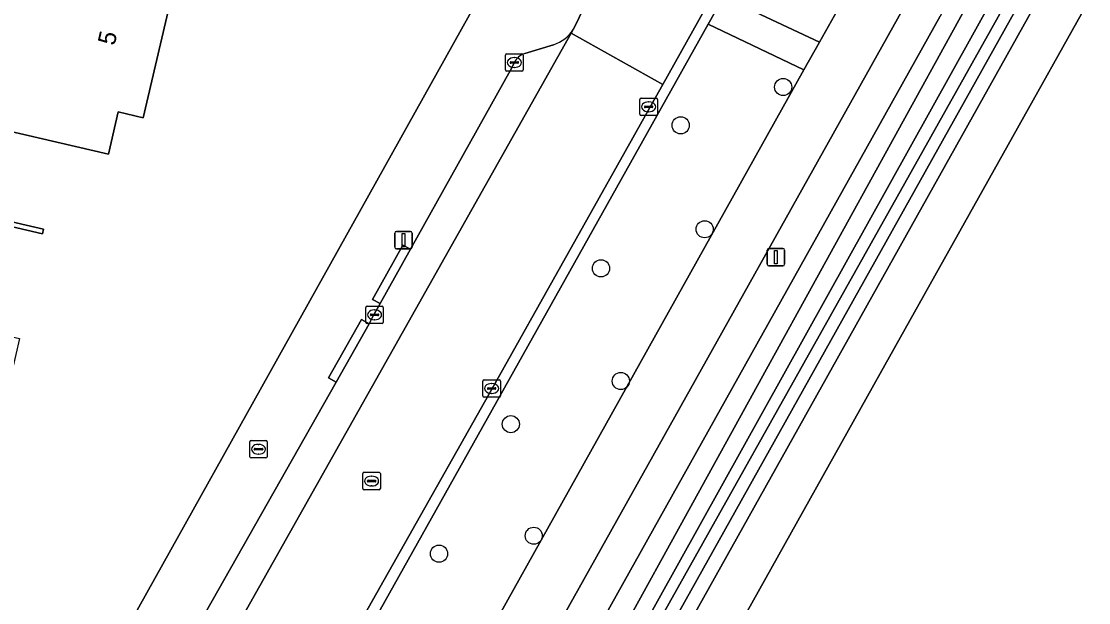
# Model space of a CAD drawing. Extents: x 162184 to 163154, y 385507 to 386516.
# Drawn here: x 162633.8 to 162694.8, y 385702.2 to 385735.4 of the extents above; entities that cross this region are included whole.
import ezdxf

# ---------------------------------------------------------------- set-up
doc = ezdxf.new("R2010")
doc.units = 0
for name, color, linetype in [('IMGEO_Berm_groen', 7, 'Continuous'), ('IMGEO_Boom', 7, 'Continuous'), ('IMGEO_Brandkraan', 7, 'Continuous'), ('IMGEO_Erf', 7, 'Continuous'), ('IMGEO_Fietspad_gesloten', 7, 'Continuous'), ('IMGEO_Groenvoorziening', 7, 'Continuous'), ('IMGEO_Kolk', 7, 'Continuous'), ('IMGEO_Lichtmast', 7, 'Continuous'), ('IMGEO_Loofbos', 7, 'Continuous'), ('IMGEO_Muur', 7, 'Continuous'), ('IMGEO_Oever', 7, 'Continuous'), ('IMGEO_Pand', 7, 'Continuous'), ('IMGEO_Pand_nummerreeks', 7, 'Continuous'), ('IMGEO_Parkeervlak_gesloten', 7, 'Continuous'), ('IMGEO_Rijbaan_lokaal_gesloten', 7, 'Continuous'), ('IMGEO_Rijbaan_lokaal_open', 7, 'Continuous'), ('IMGEO_Rioolput', 7, 'Continuous'), ('IMGEO_Voetpad_open', 7, 'Continuous'), ('IMGEO_Waterloop', 7, 'Continuous')]:
    doc.layers.add(name, color=color, linetype=linetype)

msp = doc.modelspace()

# ---------------------------------------------------------------- linework, layer by layer
at = {"layer": 'IMGEO_Berm_groen'}
for points in [[(162678.51, 385732.604), (162673.044, 385735.214), (162641.196, 385678.298), (162640.718, 385677.421)], [(162641.262, 385676.055), (162646.255, 385674.823), (162646.518, 385675.298), (162678.51, 385732.604)]]:
    msp.add_lwpolyline(points, dxfattribs=at)
at = {"layer": 'IMGEO_Boom'}
for centre in [(162677.324, 385731.617), (162671.479, 385729.433), (162672.848, 385723.494), (162666.928, 385721.26), (162668.058, 385714.825), (162661.783, 385712.36), (162663.09, 385705.989), (162657.685, 385704.963)]:
    msp.add_circle(centre, 0.489, dxfattribs=at)
at = {"layer": 'IMGEO_Brandkraan'}
for p, q in [((162646.883, 385710.504), (162646.883, 385711.356)), ((162646.958, 385711.43), (162647.81, 385711.43)), ((162647.142, 385710.924), (162647.142, 385710.936)), ((162647.58, 385710.887), (162647.182, 385710.887)), ((162647.185, 385710.973), (162647.583, 385710.973)), ((162647.371, 385711.21), (162647.396, 385711.21)), ((162647.626, 385710.936), (162647.626, 385710.924)), ((162647.884, 385711.356), (162647.884, 385710.504)), ((162647.81, 385710.43), (162646.958, 385710.43)), ((162647.394, 385710.65), (162647.369, 385710.65))]:
    msp.add_line(p, q, dxfattribs=at)
for points in [[(162646.883, 385710.504), (162646.883, 385711.356)], [(162646.958, 385711.43), (162647.81, 385711.43)], [(162647.884, 385711.356), (162647.884, 385710.504)], [(162647.81, 385710.43), (162646.958, 385710.43)]]:
    msp.add_lwpolyline(points, dxfattribs=at)
for centre, radius, start, end in [((162646.96, 385711.354), 0.0765, 91.55205, 178.44795), ((162646.96, 385711.354), 0.0765, 91.55205, 178.44795), ((162647.182, 385710.933), 0.0403, 85.87752, 175.75265), ((162647.179, 385710.923), 0.0366, 178.93798, 274.71019), ((162647.583, 385710.93), 0.043, 264.86636, 352.45326), ((162647.587, 385710.935), 0.0386, 1.73085, 96.63898), ((162647.808, 385711.354), 0.0765, 1.55205, 88.44795), ((162647.808, 385711.354), 0.0765, 1.55205, 88.44795), ((162646.96, 385710.506), 0.0765, 181.55205, 268.44795), ((162646.96, 385710.506), 0.0765, 181.55205, 268.44795), ((162647.808, 385710.506), 0.0765, 271.55205, 358.44795), ((162647.808, 385710.506), 0.0765, 271.55205, 358.44795)]:
    msp.add_arc(centre, radius, start, end, dxfattribs=at)
for centre, major_axis, ratio, start_param, end_param in [((162647.37, 385710.93), (-0.387, 0.002), 0.722429, 4.712389, 7.853982), ((162647.395, 385710.93), (-0.39, 0.002), 0.717154, 1.570796, 4.712389)]:
    msp.add_ellipse(centre, major_axis=major_axis, ratio=ratio, start_param=start_param, end_param=end_param, dxfattribs=at)
at = {"layer": 'IMGEO_Erf'}
for points in [[(162629.644, 385740.745), (162632.266, 385740.137), (162632.374, 385740.602), (162633.146, 385740.423), (162632.765, 385738.781), (162638.563, 385737.436), (162638.767, 385738.317), (162642.56, 385737.437), (162640.803, 385729.86), (162639.369, 385730.193), (162638.812, 385727.79), (162627.26, 385730.469)], [(162621.173, 385726.735), (162627.116, 385725.352), (162630.245, 385724.624), (162635.114, 385723.491), (162635.056, 385723.242), (162627.058, 385725.103), (162626.193, 385721.389), (162628.81, 385720.78), (162628.284, 385718.517), (162633.746, 385717.246), (162632.045, 385709.938), (162627.176, 385711.071), (162620.985, 385712.511), (162622.637, 385719.608), (162619.675, 385720.298)]]:
    msp.add_lwpolyline(points, close=True, dxfattribs=at)
msp.add_lwpolyline([(162478.146, 385714.062), (162478.381, 385713.959), (162478.624, 385713.877), (162478.764, 385713.841), (162500, 385708.882), (162617.624, 385681.414), (162624.775, 385679.694), (162625.131, 385679.628), (162625.491, 385679.594), (162625.852, 385679.592), (162626.213, 385679.622), (162626.569, 385679.685), (162626.918, 385679.779), (162627.258, 385679.904), (162627.585, 385680.059), (162627.897, 385680.242), (162628.191, 385680.452), (162628.465, 385680.688), (162628.717, 385680.948), (162628.945, 385681.229), (162629.147, 385681.529), (162629.224, 385681.661), (162660.237, 385737.235)], dxfattribs=at)
at = {"layer": 'IMGEO_Fietspad_gesloten'}
msp.add_lwpolyline([(162680.589, 385736.312), (162679.398, 385734.188), (162678.51, 385732.604), (162646.518, 385675.298), (162646.255, 385674.823), (162645.521, 385673.507), (162642.275, 385667.69), (162642.168, 385667.497), (162642.015, 385667.223), (162638.392, 385660.731), (162633.076, 385651.203), (162611.215, 385613.842), (162610.414, 385612.3), (162610.265, 385612.085), (162613.49, 385611.502), (162632.589, 385644.09), (162641.636, 385659.876), (162652.076, 385678.685), (162684.477, 385736.647)], dxfattribs=at)
at = {"layer": 'IMGEO_Groenvoorziening'}
for points in [[(162741.699, 385832.087), (162743.429, 385835.083), (162742.045, 385835.213), (162735.257, 385823.067), (162734.924, 385822.471), (162727.752, 385809.638), (162727.001, 385808.212), (162694.333, 385750), (162686.289, 385735.666), (162653.901, 385677.7), (162650.218, 385671.055), (162651.637, 385670.657), (162652.47, 385672.07), (162695.356, 385750)], [(162750.356, 385834.429), (162743.429, 385835.083), (162741.699, 385832.087), (162695.356, 385750), (162652.47, 385672.07), (162651.637, 385670.657), (162657.095, 385669.128), (162682.868, 385715.254), (162702.282, 385750)]]:
    msp.add_lwpolyline(points, close=True, dxfattribs=at)
for points in [[(162653.392, 385672.115), (162696.56, 385749.746), (162718.362, 385789.284), (162742.165, 385831.825), (162742.338, 385832.133)], [(162744.496, 385832.294), (162744.626, 385831.766), (162744.683, 385831.155), (162655.535, 385671.607)], [(162680.026, 385738.983), (162676.209, 385740.83), (162673.913, 385736.778), (162679.398, 385734.188), (162680.589, 385736.312), (162680.65, 385736.425), (162680.833, 385736.751)]]:
    msp.add_lwpolyline(points, dxfattribs=at)
at = {"layer": 'IMGEO_Kolk'}
for p, q in [((162661.483, 385732.592), (162661.483, 385733.444)), ((162661.558, 385733.518), (162662.41, 385733.518)), ((162662.484, 385733.444), (162662.484, 385732.592)), ((162661.742, 385733.012), (162661.742, 385733.024)), ((162662.18, 385732.975), (162661.782, 385732.975)), ((162661.785, 385733.061), (162662.183, 385733.061)), ((162661.971, 385733.298), (162661.996, 385733.298)), ((162662.226, 385733.024), (162662.226, 385733.012)), ((162662.41, 385732.518), (162661.558, 385732.518)), ((162661.994, 385732.738), (162661.969, 385732.738)), ((162669.225, 385730.989), (162670.077, 385730.989)), ((162669.15, 385730.063), (162669.15, 385730.915)), ((162669.409, 385730.483), (162669.409, 385730.495)), ((162669.847, 385730.446), (162669.449, 385730.446)), ((162669.452, 385730.532), (162669.85, 385730.532)), ((162669.638, 385730.769), (162669.663, 385730.769)), ((162669.893, 385730.495), (162669.893, 385730.483)), ((162670.151, 385730.915), (162670.151, 385730.063)), ((162670.077, 385729.989), (162669.225, 385729.989)), ((162669.661, 385730.209), (162669.636, 385730.209)), ((162653.505, 385718.178), (162653.505, 385719.03)), ((162653.58, 385719.104), (162654.432, 385719.104)), ((162653.993, 385718.884), (162654.018, 385718.884)), ((162654.506, 385719.03), (162654.506, 385718.178)), ((162653.764, 385718.598), (162653.764, 385718.61)), ((162654.202, 385718.561), (162653.804, 385718.561)), ((162653.807, 385718.647), (162654.205, 385718.647)), ((162654.016, 385718.324), (162653.991, 385718.324)), ((162654.248, 385718.61), (162654.248, 385718.598)), ((162654.432, 385718.104), (162653.58, 385718.104)), ((162660.189, 385713.975), (162660.189, 385714.827)), ((162660.264, 385714.901), (162661.116, 385714.901)), ((162660.677, 385714.681), (162660.702, 385714.681)), ((162661.19, 385714.827), (162661.19, 385713.975)), ((162661.116, 385713.901), (162660.264, 385713.901)), ((162660.448, 385714.395), (162660.448, 385714.407)), ((162660.886, 385714.358), (162660.488, 385714.358)), ((162660.491, 385714.444), (162660.889, 385714.444)), ((162660.7, 385714.121), (162660.675, 385714.121)), ((162660.932, 385714.407), (162660.932, 385714.395))]:
    msp.add_line(p, q, dxfattribs=at)
for points in [[(162661.483, 385732.592), (162661.483, 385733.444)], [(162661.558, 385733.518), (162662.41, 385733.518)], [(162662.484, 385733.444), (162662.484, 385732.592)], [(162662.41, 385732.518), (162661.558, 385732.518)], [(162669.225, 385730.989), (162670.077, 385730.989)], [(162669.15, 385730.063), (162669.15, 385730.915)], [(162670.151, 385730.915), (162670.151, 385730.063)], [(162670.077, 385729.989), (162669.225, 385729.989)], [(162653.505, 385718.178), (162653.505, 385719.03)], [(162653.58, 385719.104), (162654.432, 385719.104)], [(162654.506, 385719.03), (162654.506, 385718.178)], [(162654.432, 385718.104), (162653.58, 385718.104)], [(162660.189, 385713.975), (162660.189, 385714.827)], [(162660.264, 385714.901), (162661.116, 385714.901)], [(162661.19, 385714.827), (162661.19, 385713.975)], [(162661.116, 385713.901), (162660.264, 385713.901)]]:
    msp.add_lwpolyline(points, dxfattribs=at)
for centre, radius, start, end in [((162661.56, 385733.442), 0.0765, 91.55205, 178.44795), ((162661.56, 385733.442), 0.0765, 91.55205, 178.44795), ((162662.408, 385733.442), 0.0765, 1.55205, 88.44795), ((162662.408, 385733.442), 0.0765, 1.55205, 88.44795), ((162661.782, 385733.021), 0.0403, 85.87752, 175.75265), ((162661.779, 385733.011), 0.0366, 178.93798, 274.71019), ((162662.183, 385733.018), 0.043, 264.86636, 352.45326), ((162662.187, 385733.023), 0.0386, 1.73085, 96.63898), ((162661.56, 385732.594), 0.0765, 181.55205, 268.44795), ((162661.56, 385732.594), 0.0765, 181.55205, 268.44795), ((162662.408, 385732.594), 0.0765, 271.55205, 358.44795), ((162662.408, 385732.594), 0.0765, 271.55205, 358.44795), ((162669.227, 385730.913), 0.0765, 91.55205, 178.44795), ((162669.227, 385730.913), 0.0765, 91.55205, 178.44795), ((162670.075, 385730.913), 0.0765, 1.55205, 88.44795), ((162670.075, 385730.913), 0.0765, 1.55205, 88.44795), ((162669.449, 385730.492), 0.0403, 85.87752, 175.75265), ((162669.446, 385730.482), 0.0366, 178.93798, 274.71019), ((162669.85, 385730.489), 0.043, 264.86636, 352.45326), ((162669.854, 385730.494), 0.0386, 1.73085, 96.63898), ((162669.227, 385730.065), 0.0765, 181.55205, 268.44795), ((162669.227, 385730.065), 0.0765, 181.55205, 268.44795), ((162670.075, 385730.065), 0.0765, 271.55205, 358.44795), ((162670.075, 385730.065), 0.0765, 271.55205, 358.44795), ((162653.582, 385719.028), 0.0765, 91.55205, 178.44795), ((162653.582, 385719.028), 0.0765, 91.55205, 178.44795), ((162654.43, 385719.028), 0.0765, 1.55205, 88.44795), ((162654.43, 385719.028), 0.0765, 1.55205, 88.44795), ((162653.582, 385718.18), 0.0765, 181.55205, 268.44795), ((162653.582, 385718.18), 0.0765, 181.55205, 268.44795), ((162653.804, 385718.607), 0.0403, 85.87752, 175.75265), ((162653.801, 385718.597), 0.0366, 178.93798, 274.71019), ((162654.205, 385718.604), 0.043, 264.86636, 352.45326), ((162654.209, 385718.609), 0.0386, 1.73085, 96.63898), ((162654.43, 385718.18), 0.0765, 271.55205, 358.44795), ((162654.43, 385718.18), 0.0765, 271.55205, 358.44795), ((162660.266, 385714.825), 0.0765, 91.55205, 178.44795), ((162660.266, 385714.825), 0.0765, 91.55205, 178.44795), ((162661.114, 385714.825), 0.0765, 1.55205, 88.44795), ((162661.114, 385714.825), 0.0765, 1.55205, 88.44795), ((162660.266, 385713.977), 0.0765, 181.55205, 268.44795), ((162660.266, 385713.977), 0.0765, 181.55205, 268.44795), ((162660.488, 385714.404), 0.0403, 85.87752, 175.75265), ((162660.485, 385714.394), 0.0366, 178.93798, 274.71019), ((162660.889, 385714.401), 0.043, 264.86636, 352.45326), ((162660.893, 385714.406), 0.0386, 1.73085, 96.63898), ((162661.114, 385713.977), 0.0765, 271.55205, 358.44795), ((162661.114, 385713.977), 0.0765, 271.55205, 358.44795)]:
    msp.add_arc(centre, radius, start, end, dxfattribs=at)
for centre, major_axis, ratio, start_param, end_param in [((162661.97, 385733.018), (-0.387, 0.002), 0.722429, 4.712389, 7.853982), ((162661.995, 385733.018), (-0.39, 0.002), 0.717154, 1.570796, 4.712389), ((162669.637, 385730.489), (-0.387, 0.002), 0.722429, 4.712389, 7.853982), ((162669.662, 385730.489), (-0.39, 0.002), 0.717154, 1.570796, 4.712389), ((162653.992, 385718.604), (-0.387, 0.002), 0.722429, 4.712389, 7.853982), ((162654.017, 385718.604), (-0.39, 0.002), 0.717154, 1.570796, 4.712389), ((162660.676, 385714.401), (-0.387, 0.002), 0.722429, 4.712389, 7.853982), ((162660.701, 385714.401), (-0.39, 0.002), 0.717154, 1.570796, 4.712389)]:
    msp.add_ellipse(centre, major_axis=major_axis, ratio=ratio, start_param=start_param, end_param=end_param, dxfattribs=at)
at = {"layer": 'IMGEO_Lichtmast'}
for p, q in [((162655.159, 385722.475), (162655.159, 385723.275)), ((162655.159, 385723.275), (162655.159, 385722.475)), ((162655.259, 385723.375), (162656.049, 385723.375)), ((162656.049, 385723.375), (162655.259, 385723.375)), ((162656.149, 385723.275), (162656.149, 385722.475)), ((162656.149, 385722.475), (162656.149, 385723.275)), ((162656.049, 385722.375), (162655.259, 385722.375)), ((162655.259, 385722.375), (162656.049, 385722.375)), ((162676.414, 385721.502), (162676.414, 385722.302)), ((162676.414, 385722.302), (162676.414, 385721.502)), ((162676.514, 385722.402), (162677.304, 385722.402)), ((162677.304, 385722.402), (162676.514, 385722.402)), ((162677.404, 385722.302), (162677.404, 385721.502)), ((162677.404, 385721.502), (162677.404, 385722.302)), ((162677.304, 385721.402), (162676.514, 385721.402)), ((162676.514, 385721.402), (162677.304, 385721.402))]:
    msp.add_line(p, q, dxfattribs=at)
for points in [[(162655.579, 385723.25), (162655.729, 385723.25), (162655.729, 385722.5), (162655.579, 385722.5), (162655.579, 385723.25)], [(162676.834, 385722.277), (162676.984, 385722.277), (162676.984, 385721.527), (162676.834, 385721.527), (162676.834, 385722.277)]]:
    msp.add_lwpolyline(points, dxfattribs=at)
for centre, start, end in [((162655.259, 385723.275), 90, 180), ((162655.259, 385723.275), 90, 180), ((162656.049, 385723.275), 0, 90), ((162656.049, 385723.275), 360, 90), ((162655.259, 385722.475), 180, 270), ((162655.259, 385722.475), 180, 270), ((162656.049, 385722.475), 270, 0), ((162656.049, 385722.475), 270, 0), ((162676.514, 385722.302), 90, 180), ((162676.514, 385722.302), 90, 180), ((162677.304, 385722.302), 0, 90), ((162677.304, 385722.302), 360, 90), ((162676.514, 385721.502), 180, 270), ((162676.514, 385721.502), 180, 270), ((162677.304, 385721.502), 270, 0), ((162677.304, 385721.502), 270, 0)]:
    msp.add_arc(centre, 0.1, start, end, dxfattribs=at)
at = {"layer": 'IMGEO_Loofbos'}
msp.add_lwpolyline([(162809.987, 385828.986), (162795.029, 385827.942), (162779.571, 385829.9), (162753.475, 385834.134), (162750.356, 385834.429), (162702.282, 385750), (162682.868, 385715.254), (162657.095, 385669.128), (162662.754, 385667.542), (162680.263, 385675.274), (162680.312, 385675.752), (162691.413, 385688.816), (162800.263, 385758.143), (162828.891, 385772.357), (162860.051, 385787.828), (162855.598, 385800.041), (162848.11, 385792.268), (162841.95, 385787.556), (162831.488, 385800.778), (162824.835, 385803.514), (162817.634, 385812.084), (162811.983, 385820.471)], close=True, dxfattribs=at)
at = {"layer": 'IMGEO_Muur'}
msp.add_lwpolyline([(162630.245, 385724.624), (162627.116, 385725.352), (162627.058, 385725.103), (162635.056, 385723.242), (162635.114, 385723.491)], close=True, dxfattribs=at)
at = {"layer": 'IMGEO_Oever'}
for points in [[(162742.338, 385832.133), (162742.165, 385831.825), (162718.362, 385789.284), (162696.56, 385749.746), (162653.392, 385672.115)], [(162653.963, 385672.073), (162697.276, 385749.351), (162697.64, 385750), (162719.077, 385788.887), (162742.879, 385831.425), (162743.147, 385831.906)], [(162743.969, 385831.554), (162654.821, 385672.006), (162654.522, 385671.574)], [(162654.036, 385670.651), (162654.781, 385670.727), (162654.984, 385670.847), (162655.292, 385671.189), (162655.535, 385671.607), (162744.683, 385831.155)]]:
    msp.add_lwpolyline(points, dxfattribs=at)
at = {"layer": 'IMGEO_Pand'}
msp.add_lwpolyline([(162638.812, 385727.79), (162639.369, 385730.193), (162640.803, 385729.86), (162642.56, 385737.437), (162638.767, 385738.317), (162638.563, 385737.436), (162632.765, 385738.781), (162633.146, 385740.423), (162632.374, 385740.602), (162632.266, 385740.137), (162629.644, 385740.745), (162627.26, 385730.469)], close=True, dxfattribs=at)
at = {"layer": 'IMGEO_Parkeervlak_gesloten'}
for points in [[(162634.605, 385680.278), (162665.225, 385734.704)], [(162665.225, 385734.704), (162665.34, 385734.909)], [(162664.217, 385734.037), (162662.581, 385733.535)], [(162661.985, 385733.017), (162661.77, 385732.579), (162656.05, 385722.352), (162654.317, 385719.248), (162653.907, 385718.515), (162653.689, 385718.094), (162651.817, 385714.761), (162644.021, 385700.999), (162642.238, 385697.783), (162640.249, 385694.266), (162634.51, 385683.971), (162634.014, 385683.026)]]:
    msp.add_lwpolyline(points, dxfattribs=at)
for centre, radius, start, end in [((162663.614, 385735.973), 2.028, 287.30449, 328.35358), ((162662.861, 385732.611), 0.966, 106.86636, 155.12325)]:
    msp.add_arc(centre, radius, start, end, dxfattribs=at)
at = {"layer": 'IMGEO_Rijbaan_lokaal_gesloten'}
msp.add_lwpolyline([(162635.245, 385668.306), (162636.519, 385670.855), (162638.267, 385674.113), (162639.551, 385676.532), (162639.639, 385676.697), (162640.899, 385679.008), (162650.908, 385696.998), (162660.533, 385714.063), (162669.626, 385730.286), (162670.453, 385731.763), (162665.225, 385734.704), (162634.605, 385680.278), (162634.528, 385680.074), (162633.547, 385678.184), (162633.464, 385678.05), (162624.375, 385660.767)], dxfattribs=at)
at = {"layer": 'IMGEO_Rijbaan_lokaal_open'}
msp.add_lwpolyline([(162666.243, 385736.746), (162665.412, 385735.036), (162665.34, 385734.909), (162665.225, 385734.704), (162670.453, 385731.763), (162675.598, 385740.98), (162676.527, 385742.691), (162677.898, 385745.171)], dxfattribs=at)
at = {"layer": 'IMGEO_Rioolput'}
for p, q in [((162653.335, 385708.685), (162653.335, 385709.537)), ((162653.41, 385709.611), (162654.262, 385709.611)), ((162653.594, 385709.105), (162653.594, 385709.117)), ((162654.032, 385709.068), (162653.634, 385709.068)), ((162653.637, 385709.154), (162654.035, 385709.154)), ((162653.823, 385709.391), (162653.848, 385709.391)), ((162654.078, 385709.117), (162654.078, 385709.105)), ((162654.336, 385709.537), (162654.336, 385708.685)), ((162654.262, 385708.611), (162653.41, 385708.611)), ((162653.846, 385708.831), (162653.821, 385708.831))]:
    msp.add_line(p, q, dxfattribs=at)
for points in [[(162653.335, 385708.685), (162653.335, 385709.537)], [(162653.41, 385709.611), (162654.262, 385709.611)], [(162654.336, 385709.537), (162654.336, 385708.685)], [(162654.262, 385708.611), (162653.41, 385708.611)]]:
    msp.add_lwpolyline(points, dxfattribs=at)
for centre, radius, start, end in [((162653.412, 385709.535), 0.0765, 91.55205, 178.44795), ((162653.412, 385709.535), 0.0765, 91.55205, 178.44795), ((162653.634, 385709.114), 0.0403, 85.87752, 175.75265), ((162653.631, 385709.104), 0.0366, 178.93798, 274.71019), ((162654.035, 385709.111), 0.043, 264.86636, 352.45326), ((162654.039, 385709.116), 0.0386, 1.73085, 96.63898), ((162654.26, 385709.535), 0.0765, 1.55205, 88.44795), ((162654.26, 385709.535), 0.0765, 1.55205, 88.44795), ((162653.412, 385708.687), 0.0765, 181.55205, 268.44795), ((162653.412, 385708.687), 0.0765, 181.55205, 268.44795), ((162654.26, 385708.687), 0.0765, 271.55205, 358.44795), ((162654.26, 385708.687), 0.0765, 271.55205, 358.44795)]:
    msp.add_arc(centre, radius, start, end, dxfattribs=at)
for centre, major_axis, ratio, start_param, end_param in [((162653.822, 385709.111), (-0.387, 0.002), 0.722429, 4.712389, 7.853982), ((162653.847, 385709.111), (-0.39, 0.002), 0.717154, 1.570796, 4.712389)]:
    msp.add_ellipse(centre, major_axis=major_axis, ratio=ratio, start_param=start_param, end_param=end_param, dxfattribs=at)
at = {"layer": 'IMGEO_Voetpad_open'}
for points in [[(162663.67, 385743.202), (162660.325, 385737.36), (162660.237, 385737.235), (162629.224, 385681.661), (162629.147, 385681.529), (162627.196, 385675.586), (162627.699, 385675.48), (162628.209, 385675.42), (162628.723, 385675.406), (162629.236, 385675.438), (162629.744, 385675.515), (162630.243, 385675.637), (162630.729, 385675.804), (162631.198, 385676.013), (162631.647, 385676.263), (162632.071, 385676.553), (162632.469, 385676.879), (162632.835, 385677.239), (162633.168, 385677.631), (162633.464, 385678.05), (162633.547, 385678.184), (162634.528, 385680.074), (162634.605, 385680.278)], [(162673.044, 385735.214), (162673.913, 385736.778), (162676.209, 385740.83), (162675.598, 385740.98), (162670.453, 385731.763), (162669.626, 385730.286), (162660.533, 385714.063), (162650.908, 385696.998), (162640.899, 385679.008), (162639.639, 385676.697), (162639.551, 385676.532), (162641.262, 385676.055)], [(162684.477, 385736.647), (162652.076, 385678.685), (162641.636, 385659.876), (162632.589, 385644.09), (162613.49, 385611.502)], [(162665.34, 385734.909), (162665.412, 385735.036), (162666.243, 385736.746)], [(162615.416, 385610.753), (162634.341, 385643.013), (162644.982, 385661.611), (162648.971, 385668.807), (162650.218, 385671.055), (162653.901, 385677.7), (162686.289, 385735.666)], [(162640.718, 385677.421), (162641.196, 385678.298), (162673.044, 385735.214)], [(162662.581, 385733.535), (162664.217, 385734.037)], [(162651.817, 385714.761), (162651.382, 385715.005), (162653.254, 385718.338), (162653.689, 385718.094), (162653.907, 385718.515), (162654.317, 385719.248), (162653.881, 385719.491), (162655.614, 385722.595), (162656.05, 385722.352), (162661.77, 385732.579), (162661.985, 385733.017)], [(162634.014, 385683.026), (162634.51, 385683.971), (162640.249, 385694.266), (162639.814, 385694.512), (162641.803, 385698.029), (162642.238, 385697.783), (162644.021, 385700.999), (162651.817, 385714.761)]]:
    msp.add_lwpolyline(points, dxfattribs=at)
for points in [[(162673.913, 385736.778), (162673.044, 385735.214), (162678.51, 385732.604), (162679.398, 385734.188)], [(162654.317, 385719.248), (162656.05, 385722.352), (162655.614, 385722.595), (162653.881, 385719.491)], [(162653.689, 385718.094), (162653.254, 385718.338), (162651.382, 385715.005), (162651.817, 385714.761)]]:
    msp.add_lwpolyline(points, close=True, dxfattribs=at)
for centre, radius, start, end in [((162663.614, 385735.973), 2.028, 287.30449, 328.35358), ((162662.861, 385732.611), 0.966, 106.86636, 155.12325)]:
    msp.add_arc(centre, radius, start, end, dxfattribs=at)
at = {"layer": 'IMGEO_Waterloop'}
for points in [[(162743.147, 385831.906), (162742.879, 385831.425), (162719.077, 385788.887), (162697.64, 385750), (162697.276, 385749.351), (162653.963, 385672.073)], [(162654.522, 385671.574), (162654.821, 385672.006), (162743.969, 385831.554)]]:
    msp.add_lwpolyline(points, dxfattribs=at)

# ---------------------------------------------------------------- texts
at = {"layer": 'IMGEO_Pand_nummerreeks'}
msp.add_text('5', height=1, rotation=76.94465, dxfattribs=at).set_placement((162639.164, 385733.95))

doc.saveas('drawing.dxf')
